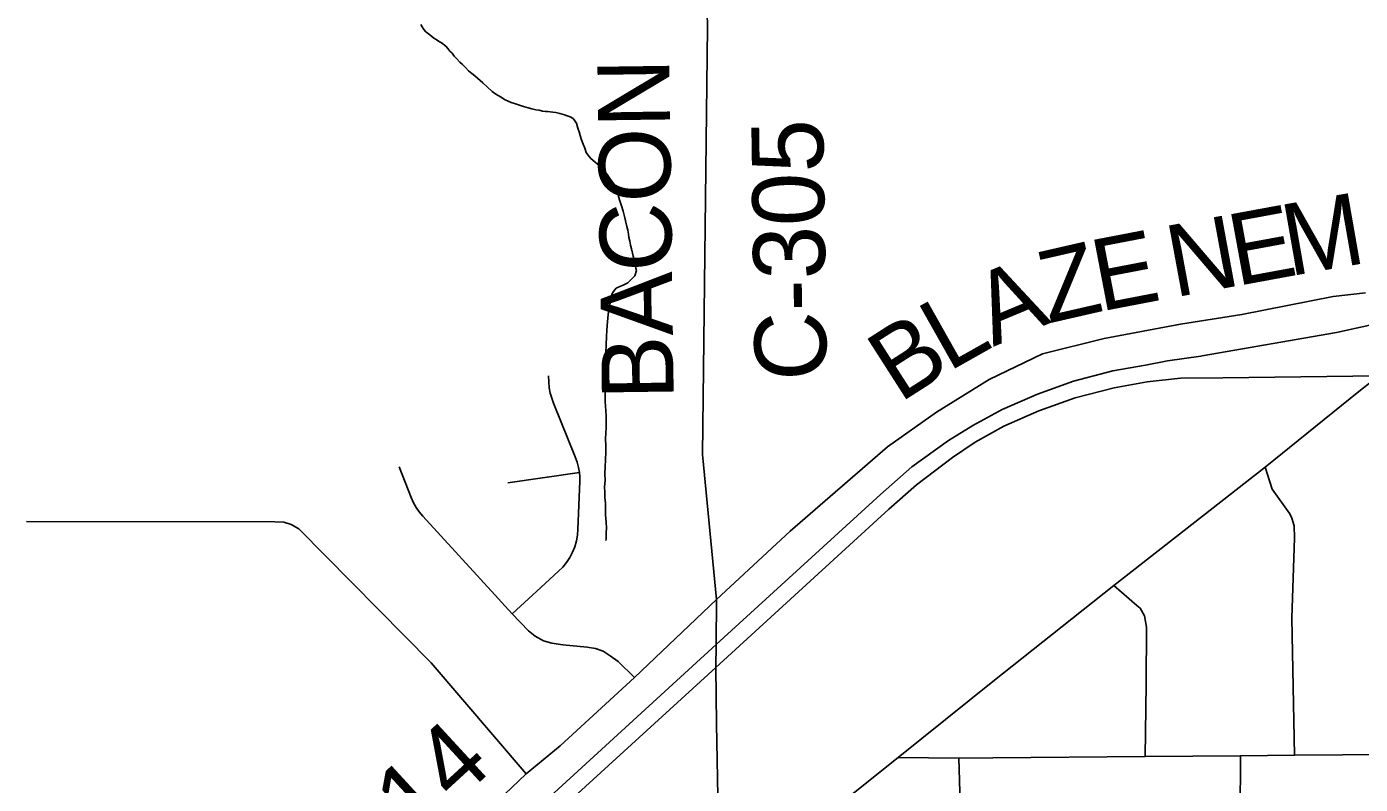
# Model space of a CAD drawing. Extents: x -59 to 82, y -3 to 49.
# Drawn here: x -52.016 to -50.961, y 47.994 to 48.593 of the extents above; entities that cross this region are included whole.
import ezdxf

# ---------------------------------------------------------------- set-up
doc = ezdxf.new("R2010")
doc.units = 0
for name, color, linetype in [('GM_X_County_Road', 7, 'Continuous'), ('GM_X_County_Road_Text', 7, 'Continuous'), ('GM_X_Minor_River', 7, 'Continuous'), ('GM_X_State_Route', 7, 'Continuous'), ('GM_X_Township_Road', 7, 'Continuous'), ('GM_X_US_Route', 7, 'Continuous')]:
    doc.layers.add(name, color=color, linetype=linetype)

msp = doc.modelspace()

# ---------------------------------------------------------------- linework, layer by layer
at = {"layer": 'GM_X_County_Road'}
for p, q in [((-51.4772, 48.5928), (-51.4785, 48.6617)), ((-51.4811, 48.2547), (-51.4772, 48.5928)), ((-50.9822, 48.3798), (-51.0545, 48.3655)), ((-50.9564, 48.3826), (-50.9822, 48.3798)), ((-51.103, 48.3578), (-51.1632, 48.3465)), ((-51.0545, 48.3655), (-51.103, 48.3578)), ((-51.1632, 48.3465), (-51.2121, 48.3344)), ((-51.2121, 48.3344), (-51.2544, 48.3141)), ((-51.2544, 48.3141), (-51.2961, 48.2882)), ((-51.2961, 48.2882), (-51.3348, 48.2609)), ((-51.47, 48.1401), (-51.4811, 48.2547)), ((-51.3348, 48.2609), (-51.4118, 48.1941)), ((-51.4118, 48.1941), (-51.47, 48.1401)), ((-51.47, 48.1401), (-51.5349, 48.0783)), ((-51.4704, 48.1043), (-51.47, 48.1401)), ((-51.4706, 48.0863), (-51.4704, 48.1043)), ((-51.47, 48.0415), (-51.4706, 48.0863)), ((-51.5349, 48.0783), (-51.5938, 48.0243)), ((-51.4678, 47.9042), (-51.47, 48.0415)), ((-51.5938, 48.0243), (-51.6206, 48.0021)), ((-51.3263, 48.015), (-51.2782, 48.0145)), ((-51.2782, 48.0145), (-51.2515, 48.0146)), ((-51.2515, 48.0146), (-51.131, 48.0157)), ((-51.131, 48.0157), (-51.0554, 48.0163)), ((-51.0554, 48.0163), (-51.0128, 48.0167)), ((-51.0128, 48.0167), (-50.8752, 48.0178)), ((-51.6206, 48.0021), (-51.6887, 47.9375))]:
    msp.add_line(p, q, dxfattribs=at)
at = {"layer": 'GM_X_Minor_River'}
for p, q in [((-51.704, 48.595), (-51.7029, 48.5931)), ((-51.7029, 48.5931), (-51.7017, 48.5912)), ((-51.7017, 48.5912), (-51.7001, 48.5893)), ((-51.7001, 48.5893), (-51.697, 48.5868)), ((-51.697, 48.5868), (-51.6939, 48.5842)), ((-51.6939, 48.5842), (-51.692, 48.5831)), ((-51.692, 48.5831), (-51.6901, 48.582)), ((-51.6901, 48.582), (-51.6877, 48.5805)), ((-51.6877, 48.5805), (-51.6843, 48.5779)), ((-51.6843, 48.5779), (-51.6827, 48.576)), ((-51.6827, 48.576), (-51.6811, 48.5741)), ((-51.6811, 48.5741), (-51.6792, 48.5723)), ((-51.6792, 48.5723), (-51.6776, 48.57)), ((-51.6776, 48.57), (-51.6757, 48.5678)), ((-51.6757, 48.5678), (-51.6733, 48.5652)), ((-51.6733, 48.5652), (-51.671, 48.5633)), ((-51.671, 48.5633), (-51.6687, 48.5611)), ((-51.6687, 48.5611), (-51.6663, 48.5585)), ((-51.6663, 48.5585), (-51.6636, 48.5563)), ((-51.6636, 48.5563), (-51.6613, 48.5544)), ((-51.6613, 48.5544), (-51.6593, 48.5525)), ((-51.6593, 48.5525), (-51.657, 48.5507)), ((-51.657, 48.5507), (-51.6551, 48.5488)), ((-51.6551, 48.5488), (-51.6477, 48.5421)), ((-51.6477, 48.5421), (-51.6446, 48.5399)), ((-51.6446, 48.5399), (-51.6411, 48.5377)), ((-51.6411, 48.5377), (-51.6373, 48.5355)), ((-51.6373, 48.5355), (-51.6327, 48.5333)), ((-51.6327, 48.5333), (-51.6292, 48.5323)), ((-51.6292, 48.5323), (-51.6261, 48.5312)), ((-51.6261, 48.5312), (-51.6227, 48.5301)), ((-51.6227, 48.5301), (-51.6192, 48.529)), ((-51.6192, 48.529), (-51.6162, 48.5283)), ((-51.6162, 48.5283), (-51.6131, 48.5276)), ((-51.6131, 48.5276), (-51.6104, 48.5273)), ((-51.6104, 48.5273), (-51.6078, 48.5266)), ((-51.6078, 48.5266), (-51.6055, 48.5263)), ((-51.6055, 48.5263), (-51.6036, 48.5263)), ((-51.6036, 48.5263), (-51.6016, 48.526)), ((-51.6016, 48.526), (-51.5997, 48.5256)), ((-51.5997, 48.5256), (-51.5971, 48.5253)), ((-51.5971, 48.5253), (-51.594, 48.5246)), ((-51.594, 48.5246), (-51.5905, 48.5235)), ((-51.5905, 48.5235), (-51.5882, 48.5228)), ((-51.5882, 48.5228), (-51.5859, 48.5221)), ((-51.5859, 48.5221), (-51.5836, 48.5206)), ((-51.5836, 48.5206), (-51.5809, 48.5169)), ((-51.5809, 48.5169), (-51.5797, 48.5131)), ((-51.5797, 48.5131), (-51.5788, 48.5101)), ((-51.5788, 48.5101), (-51.578, 48.5071)), ((-51.578, 48.5071), (-51.5768, 48.5037)), ((-51.5768, 48.5037), (-51.5756, 48.5003)), ((-51.5756, 48.5003), (-51.5744, 48.4973)), ((-51.5744, 48.4973), (-51.5732, 48.4939)), ((-51.5732, 48.4939), (-51.572, 48.492)), ((-51.572, 48.492), (-51.5696, 48.489)), ((-51.5696, 48.489), (-51.5662, 48.486)), ((-51.5662, 48.486), (-51.5642, 48.4845)), ((-51.5642, 48.4845), (-51.5623, 48.4827)), ((-51.5623, 48.4827), (-51.5603, 48.4804)), ((-51.5603, 48.4804), (-51.558, 48.4782)), ((-51.558, 48.4782), (-51.556, 48.4756)), ((-51.556, 48.4756), (-51.5545, 48.4733)), ((-51.5545, 48.4733), (-51.5501, 48.467)), ((-51.5501, 48.467), (-51.5493, 48.4651)), ((-51.5493, 48.4651), (-51.5485, 48.4624)), ((-51.5485, 48.4624), (-51.5477, 48.459)), ((-51.5477, 48.459), (-51.5465, 48.4556)), ((-51.5465, 48.4556), (-51.5452, 48.4515)), ((-51.5452, 48.4515), (-51.544, 48.4473)), ((-51.544, 48.4473), (-51.5428, 48.4432)), ((-51.5428, 48.4432), (-51.542, 48.4397)), ((-51.542, 48.4397), (-51.5411, 48.4352)), ((-51.5411, 48.4352), (-51.5403, 48.4322)), ((-51.5403, 48.4322), (-51.5398, 48.4291)), ((-51.5398, 48.4291), (-51.5394, 48.4265)), ((-51.5394, 48.4265), (-51.5386, 48.4235)), ((-51.5386, 48.4235), (-51.5381, 48.4204)), ((-51.5381, 48.4204), (-51.5373, 48.4174)), ((-51.5373, 48.4174), (-51.5365, 48.414)), ((-51.5365, 48.414), (-51.5361, 48.4117)), ((-51.5361, 48.4117), (-51.5352, 48.4091)), ((-51.5352, 48.4091), (-51.5344, 48.4049)), ((-51.5335, 48.4004), (-51.5346, 48.3962)), ((-51.5344, 48.4049), (-51.534, 48.4023)), ((-51.534, 48.4023), (-51.5335, 48.4004)), ((-51.544, 48.3888), (-51.5466, 48.3876)), ((-51.5402, 48.3907), (-51.544, 48.3888)), ((-51.5365, 48.3942), (-51.5402, 48.3907)), ((-51.5346, 48.3962), (-51.5365, 48.3942)), ((-51.553, 48.3817), (-51.555, 48.3703)), ((-51.5515, 48.3837), (-51.553, 48.3817)), ((-51.5496, 48.3864), (-51.5515, 48.3837)), ((-51.5466, 48.3876), (-51.5496, 48.3864)), ((-51.555, 48.3703), (-51.5557, 48.3657)), ((-51.5566, 48.3566), (-51.557, 48.3531)), ((-51.5563, 48.36), (-51.5566, 48.3566)), ((-51.556, 48.3623), (-51.5563, 48.36)), ((-51.5557, 48.3657), (-51.556, 48.3623)), ((-51.5572, 48.3478), (-51.5575, 48.3417)), ((-51.557, 48.3531), (-51.5572, 48.3478)), ((-51.5577, 48.3356), (-51.558, 48.3295)), ((-51.5575, 48.3417), (-51.5577, 48.3356)), ((-51.558, 48.3295), (-51.5583, 48.3238)), ((-51.5582, 48.3189), (-51.5585, 48.3151)), ((-51.5585, 48.3151), (-51.5584, 48.3109)), ((-51.5583, 48.3238), (-51.5582, 48.3189)), ((-51.5584, 48.3109), (-51.5583, 48.306)), ((-51.5583, 48.306), (-51.5582, 48.3029)), ((-51.5582, 48.3029), (-51.5582, 48.3003)), ((-51.5582, 48.3003), (-51.5581, 48.2968)), ((-51.5581, 48.2968), (-51.558, 48.293)), ((-51.558, 48.293), (-51.5576, 48.2893)), ((-51.5576, 48.2893), (-51.5575, 48.2851)), ((-51.5575, 48.2851), (-51.5574, 48.2809)), ((-51.5573, 48.276), (-51.5576, 48.2714)), ((-51.5574, 48.2809), (-51.5573, 48.276)), ((-51.5576, 48.2714), (-51.5579, 48.2676)), ((-51.5579, 48.2676), (-51.5577, 48.2611)), ((-51.5577, 48.2611), (-51.5577, 48.2566)), ((-51.5579, 48.2508), (-51.5582, 48.2451)), ((-51.5577, 48.2566), (-51.5579, 48.2508)), ((-51.5582, 48.2451), (-51.5584, 48.2394)), ((-51.5583, 48.2341), (-51.5586, 48.2292)), ((-51.5584, 48.2394), (-51.5583, 48.2341)), ((-51.5586, 48.2292), (-51.5585, 48.225)), ((-51.5585, 48.225), (-51.5584, 48.2208)), ((-51.5584, 48.2208), (-51.558, 48.2163)), ((-51.558, 48.2163), (-51.5579, 48.2117)), ((-51.5579, 48.2117), (-51.5578, 48.2071)), ((-51.5578, 48.2071), (-51.5573, 48.2011)), ((-51.5573, 48.2011), (-51.5572, 48.1965)), ((-51.5574, 48.1877), (-51.5577, 48.1866)), ((-51.5572, 48.1965), (-51.5575, 48.1931)), ((-51.5575, 48.1931), (-51.5574, 48.1896)), ((-51.5574, 48.1896), (-51.5574, 48.1877))]:
    msp.add_line(p, q, dxfattribs=at)
at = {"layer": 'GM_X_State_Route'}
for p, q in [((-50.9796, 48.3513), (-50.9483, 48.3583)), ((-51.0859, 48.3328), (-50.9796, 48.3513)), ((-51.1565, 48.3209), (-51.1306, 48.3255)), ((-51.1306, 48.3255), (-51.1133, 48.3289)), ((-51.1133, 48.3289), (-51.0869, 48.3326)), ((-51.0869, 48.3326), (-51.0859, 48.3328)), ((-51.1876, 48.3128), (-51.1565, 48.3209)), ((-51.1293, 48.3122), (-51.1029, 48.3151)), ((-51.1029, 48.3151), (-51.0695, 48.3155)), ((-51.0695, 48.3155), (-50.946, 48.3171)), ((-51.2162, 48.3026), (-51.1876, 48.3128)), ((-51.1864, 48.2996), (-51.1553, 48.3076)), ((-51.1553, 48.3076), (-51.1293, 48.3122)), ((-51.244, 48.2904), (-51.2162, 48.3026)), ((-51.2149, 48.2894), (-51.1864, 48.2996)), ((-51.2673, 48.2777), (-51.244, 48.2904)), ((-51.2428, 48.2771), (-51.2149, 48.2894)), ((-51.2865, 48.2659), (-51.2673, 48.2777)), ((-51.2653, 48.2644), (-51.2428, 48.2771)), ((-51.3154, 48.2449), (-51.2865, 48.2659)), ((-51.2833, 48.2525), (-51.2653, 48.2644)), ((-51.3117, 48.2307), (-51.2833, 48.2525)), ((-51.3402, 48.2232), (-51.3154, 48.2449)), ((-51.3338, 48.2114), (-51.3117, 48.2307)), ((-51.4704, 48.1043), (-51.3402, 48.2232)), ((-51.4706, 48.0863), (-51.3338, 48.2114)), ((-51.8853, 47.725), (-51.4704, 48.1043)), ((-51.8697, 47.7218), (-51.4706, 48.0863))]:
    msp.add_line(p, q, dxfattribs=at)
at = {"layer": 'GM_X_Township_Road'}
for p, q in [((-51.6024, 48.3074), (-51.6031, 48.3171)), ((-51.6016, 48.3033), (-51.6024, 48.3074)), ((-51.6005, 48.2993), (-51.6016, 48.3033)), ((-51.5991, 48.2954), (-51.6005, 48.2993)), ((-51.5818, 48.253), (-51.5991, 48.2954)), ((-51.5803, 48.2487), (-51.5818, 48.253)), ((-51.7213, 48.2451), (-51.7116, 48.2206)), ((-51.6353, 48.2323), (-51.5786, 48.2406)), ((-51.5792, 48.2444), (-51.5803, 48.2487)), ((-51.5786, 48.2406), (-51.5792, 48.2444)), ((-51.5783, 48.237), (-51.5786, 48.2406)), ((-51.0303, 48.2274), (-51.0359, 48.2447)), ((-51.5797, 48.1956), (-51.5783, 48.2333)), ((-51.5783, 48.2333), (-51.5783, 48.237)), ((-51.7116, 48.2206), (-51.7099, 48.2166)), ((-51.0164, 48.2078), (-51.0303, 48.2274)), ((-51.7099, 48.2166), (-51.7078, 48.2129)), ((-51.7078, 48.2129), (-51.7053, 48.2093)), ((-51.7053, 48.2093), (-51.7025, 48.206)), ((-51.8196, 48.2015), (-52.016, 48.2018)), ((-51.8125, 48.2011), (-51.8196, 48.2015)), ((-51.8066, 48.1993), (-51.8125, 48.2011)), ((-51.8006, 48.1959), (-51.8066, 48.1993)), ((-51.7025, 48.206), (-51.6427, 48.1406)), ((-51.0148, 48.2044), (-51.0164, 48.2078)), ((-51.0131, 48.1983), (-51.0148, 48.2044)), ((-51.0127, 48.1889), (-51.0131, 48.1983)), ((-51.6958, 48.09), (-51.8006, 48.1959)), ((-51.5809, 48.1863), (-51.5801, 48.191)), ((-51.5801, 48.191), (-51.5797, 48.1956)), ((-51.0147, 48.1251), (-51.0127, 48.1889)), ((-51.5862, 48.1733), (-51.584, 48.1775)), ((-51.584, 48.1775), (-51.5822, 48.1818)), ((-51.5822, 48.1818), (-51.5809, 48.1863)), ((-51.5917, 48.1657), (-51.5888, 48.1694)), ((-51.5888, 48.1694), (-51.5862, 48.1733)), ((-51.6125, 48.1464), (-51.595, 48.1624)), ((-51.595, 48.1624), (-51.5917, 48.1657)), ((-51.6155, 48.1437), (-51.6125, 48.1464)), ((-51.1557, 48.151), (-51.1375, 48.1353)), ((-51.6427, 48.1406), (-51.6405, 48.1382)), ((-51.6405, 48.1382), (-51.6403, 48.138)), ((-51.6403, 48.138), (-51.6318, 48.1287)), ((-51.6318, 48.1287), (-51.6155, 48.1437)), ((-51.1375, 48.1353), (-51.1348, 48.1331)), ((-51.6318, 48.1287), (-51.6189, 48.1151)), ((-51.1348, 48.1331), (-51.1315, 48.1271)), ((-51.1315, 48.1271), (-51.1297, 48.1182)), ((-51.0128, 48.0167), (-51.0147, 48.1251)), ((-51.6189, 48.1151), (-51.6135, 48.111)), ((-51.1297, 48.1182), (-51.13, 48.073)), ((-51.6135, 48.111), (-51.607, 48.1074)), ((-51.607, 48.1074), (-51.6005, 48.1054)), ((-51.6005, 48.1054), (-51.5918, 48.1041)), ((-51.5918, 48.1041), (-51.5725, 48.1023)), ((-51.5725, 48.1023), (-51.5658, 48.1013)), ((-51.5658, 48.1013), (-51.5599, 48.099)), ((-51.5599, 48.099), (-51.5543, 48.0954)), ((-51.5543, 48.0954), (-51.548, 48.0908)), ((-51.6206, 48.0021), (-51.6958, 48.09)), ((-51.548, 48.0908), (-51.5349, 48.0783)), ((-51.13, 48.073), (-51.131, 48.0157)), ((-51.2782, 48.0145), (-51.2766, 47.9522)), ((-51.0554, 48.0163), (-51.0587, 47.6294))]:
    msp.add_line(p, q, dxfattribs=at)
at = {"layer": 'GM_X_US_Route'}
for p, q in [((-50.9617, 48.3045), (-50.946, 48.3171)), ((-51.0029, 48.2713), (-50.9617, 48.3045)), ((-51.0359, 48.2447), (-51.0029, 48.2713)), ((-51.1557, 48.151), (-51.0359, 48.2447)), ((-51.1965, 48.1186), (-51.1557, 48.151)), ((-51.2513, 48.0752), (-51.1965, 48.1186)), ((-51.3263, 48.015), (-51.2513, 48.0752)), ((-51.4175, 47.9424), (-51.3263, 48.015))]:
    msp.add_line(p, q, dxfattribs=at)

# ---------------------------------------------------------------- texts
at = {"layer": 'GM_X_County_Road_Text'}
for s, height, rotation, p in [('BACON', 0.05682, 90.7844, (-51.5039, 48.2984)), ('C-305', 0.05682, 90.8259, (-51.3828, 48.3135)), ('E', 0.0568, 10.4241, (-51.0586, 48.388)), ('M', 0.0568, 9.9382, (-51.0169, 48.3957)), ('N', 0.0568, 10.4505, (-51.1078, 48.379)), ('E', 0.0568, 10.8695, (-51.1666, 48.3678)), ('Z', 0.0568, 12.9105, (-51.2075, 48.3584)), ('A', 0.0568, 22.6538, (-51.2512, 48.3399)), ('L', 0.0568, 29.4238, (-51.2867, 48.3198)), ('B', 0.0568, 32.6259, (-51.3252, 48.2951)), ('C-314', 0.05682, 42.6051, (-51.7979, 47.8663))]:
    msp.add_text(s, height=height, rotation=rotation, dxfattribs=at).set_placement(p)

doc.saveas('drawing.dxf')
